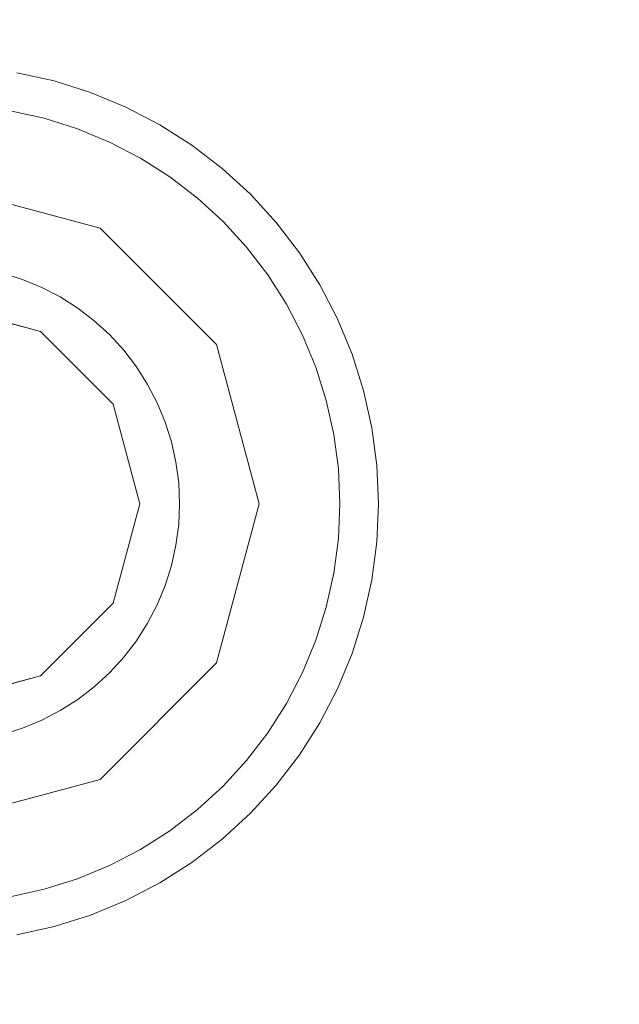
# Model space of a CAD drawing. Header units: inches. Extents: x -412 to -304, y -62 to 18.
# Tile 726 of 809: x -353.494 to -353.198, y -3.251 to -2.764. Entities that reach past the tile are written whole.
import ezdxf

# ---------------------------------------------------------------- set-up
doc = ezdxf.new("R2010")
doc.units = ezdxf.units.IN
doc.header["$LTSCALE"] = 32
doc.header["$MEASUREMENT"] = 0
for name, color, linetype, lineweight in [('Black', 7, 'Continuous', 18), ('DashLine', 7, 'Continuous', 13), ('Drawing', 7, 'Continuous', 18), ('Metal_HtAdjMech', 7, 'Continuous', 18), ('Metal_MP', 7, 'Continuous', 5), ('None', 7, 'Continuous', 18), ('SolidLine', 7, 'Continuous', 15), ('Wood_1-H', 7, 'Continuous', 13)]:
    doc.layers.add(name, color=color, linetype=linetype, lineweight=lineweight)

# ---------------------------------------------------------------- blocks, each defined once
blk = doc.blocks.new('Group-20')
at = {"layer": 'Black'}
for points in [[(-34.54794, 16.53613, 28.9791), (34.54794, 16.53613, 28.9791), (34.54794, -16.53613, 28.9791), (-34.54794, -16.53613, 28.9791)], [(-34.54794, 16.53613, 27.70079), (34.54794, 16.53613, 27.70079), (34.54794, -16.53613, 27.70079), (-34.54794, -16.53613, 27.70079)]]:
    blk.add_3dface(points, dxfattribs=at)
at = {"layer": 'Wood_1-H'}
for points in [[(-35.96494, 17.95313, 28.99879), (35.96494, 17.95313, 28.99879), (35.96494, -17.95313, 28.99879), (-35.96494, -17.95313, 28.99879)], [(-35.96494, 17.95313, 28.9791), (35.96494, 17.95313, 28.9791), (35.96494, -17.95313, 28.9791), (-35.96494, -17.95313, 28.9791)]]:
    blk.add_3dface(points, dxfattribs=at)
blk = doc.blocks.new('MP-Leg-502-89 (3D)')
at = {"layer": 'Metal_MP', "invisible_edges": 8}
for points in [[(-1.84436, 0.25, 5.29509), (-19.27102, 0.25, 1.8125), (-19.27102, -0.25, 1.8125), (-1.84436, -0.25, 5.29509)], [(-1.84436, -0.25, 2.30255), (-19.27102, -0.25, 0.3125), (-19.27102, 0.25, 0.3125), (-1.84436, 0.25, 2.30255)]]:
    blk.add_3dface(points, dxfattribs=at)
at = {"layer": 'Metal_MP'}
for points in [[(-1.84436, 0.25, 5.29509), (-1.84436, 0.25, 2.30255), (-19.27102, 0.25, 0.3125), (-19.27102, 0.25, 1.8125)], [(-1.84436, -0.25, 2.30255), (-1.84436, -0.25, 5.29509), (-19.27102, -0.25, 1.8125), (-19.27102, -0.25, 0.3125)]]:
    blk.add_3dface(points, dxfattribs=at)
blk = doc.blocks.new('MPHtAdjLeg-16-NoCable (3D)')
at = {"layer": 'DashLine', "color": 7, "xscale": -1, "rotation": 120}
blk.add_blockref('MP-Leg-502-89 (3D)', (0, 0), dxfattribs=at)
blk = doc.blocks.new('MpHtAdjBase-3 (3D)')
at = {"layer": 'Black', "color": 7}
blk.add_blockref('MPHtAdjLeg-16-NoCable (3D)', (-21.55512, 0), dxfattribs=at)
blk = doc.blocks.new('TIEndPipe-500 (3D)')
at = {"layer": 'Black'}
for points, invisible_edges in [([(-0.98248, 4.75259, -0.07874), (-0.96375, 4.75506, -0.07874), (-0.95518, 4.65701, -0.07874), (-0.96539, 4.65566, -0.07874)], 10), ([(-0.98248, 4.75259, -0.07874), (-0.98248, 4.75259, -0.01969), (-0.96375, 4.75506, -0.01969), (-0.96375, 4.75506, -0.07874)], 5), ([(-0.96375, 4.75506, -0.01969), (-0.98248, 4.75259, -0.01969), (-0.97916, 4.73378), (-0.96209, 4.73602)], 10), ([(-0.94488, 4.65746, -0.07874), (-0.95518, 4.65701, -0.07874), (-0.96375, 4.75506, -0.07874), (-0.94488, 4.75588, -0.07874)], 10), ([(-0.96375, 4.75506, -0.07874), (-0.96375, 4.75506, -0.01969), (-0.94488, 4.75588, -0.01969), (-0.94488, 4.75588, -0.07874)], 5), ([(-0.94488, 4.75588, -0.01969), (-0.96375, 4.75506, -0.01969), (-0.96209, 4.73602), (-0.94488, 4.73677)], 10), ([(-0.94488, 4.75588, -0.07874), (-0.92601, 4.75506, -0.07874), (-0.93459, 4.65701, -0.07874), (-0.94488, 4.65746, -0.07874)], 10), ([(-0.94488, 4.75588, -0.07874), (-0.94488, 4.75588, -0.01969), (-0.92601, 4.75506, -0.01969), (-0.92601, 4.75506, -0.07874)], 5), ([(-0.92601, 4.75506, -0.01969), (-0.94488, 4.75588, -0.01969), (-0.94488, 4.73677), (-0.92767, 4.73602)], 10), ([(-0.92437, 4.65566, -0.07874), (-0.93459, 4.65701, -0.07874), (-0.92601, 4.75506, -0.07874), (-0.90728, 4.75259, -0.07874)], 10), ([(-0.90728, 4.75259, -0.01969), (-0.92601, 4.75506, -0.01969), (-0.92767, 4.73602), (-0.9106, 4.73378)], 10), ([(-0.92601, 4.75506, -0.07874), (-0.92601, 4.75506, -0.01969), (-0.90728, 4.75259, -0.01969), (-0.90728, 4.75259, -0.07874)], 5), ([(-0.96539, 4.65566, -0.07874), (-0.97545, 4.65343, -0.07874), (-1.00093, 4.7485, -0.07874), (-0.98248, 4.75259, -0.07874)], 10), ([(-1.00093, 4.7485, -0.07874), (-1.00093, 4.7485, -0.01969), (-0.98248, 4.75259, -0.01969), (-0.98248, 4.75259, -0.07874)], 5), ([(-0.98248, 4.75259, -0.01969), (-1.00093, 4.7485, -0.01969), (-0.99598, 4.73005), (-0.97916, 4.73378)], 10), ([(-0.90728, 4.75259, -0.07874), (-0.88884, 4.7485, -0.07874), (-0.91431, 4.65343, -0.07874), (-0.92437, 4.65566, -0.07874)], 10), ([(-0.88884, 4.7485, -0.01969), (-0.90728, 4.75259, -0.01969), (-0.9106, 4.73378), (-0.89378, 4.73005)], 10), ([(-0.90728, 4.75259, -0.07874), (-0.90728, 4.75259, -0.01969), (-0.88884, 4.7485, -0.01969), (-0.88884, 4.7485, -0.07874)], 5), ([(-0.97545, 4.65343, -0.07874), (-0.98528, 4.65033, -0.07874), (-1.01894, 4.74282, -0.07874), (-1.00093, 4.7485, -0.07874)], 10), ([(-1.01894, 4.74282, -0.07874), (-1.01894, 4.74282, -0.01969), (-1.00093, 4.7485, -0.01969), (-1.00093, 4.7485, -0.07874)], 5), ([(-1.00093, 4.7485, -0.01969), (-1.01894, 4.74282, -0.01969), (-1.01241, 4.72487), (-0.99598, 4.73005)], 10), ([(-0.88884, 4.7485, -0.07874), (-0.87082, 4.74282, -0.07874), (-0.90449, 4.65033, -0.07874), (-0.91431, 4.65343, -0.07874)], 10), ([(-0.87082, 4.74282, -0.01969), (-0.88884, 4.7485, -0.01969), (-0.89378, 4.73005), (-0.87736, 4.72487)], 10), ([(-0.88884, 4.7485, -0.07874), (-0.88884, 4.7485, -0.01969), (-0.87082, 4.74282, -0.01969), (-0.87082, 4.74282, -0.07874)], 5), ([(-1.03639, 4.73559, -0.07874), (-1.01894, 4.74282, -0.07874), (-0.98528, 4.65033, -0.07874), (-0.9948, 4.64639, -0.07874)], 10), ([(-1.03639, 4.73559, -0.07874), (-1.03639, 4.73559, -0.01969), (-1.01894, 4.74282, -0.01969), (-1.01894, 4.74282, -0.07874)], 5), ([(-1.01894, 4.74282, -0.01969), (-1.03639, 4.73559, -0.01969), (-1.02832, 4.71828), (-1.01241, 4.72487)], 10), ([(-0.89497, 4.64639, -0.07874), (-0.90449, 4.65033, -0.07874), (-0.87082, 4.74282, -0.07874), (-0.85337, 4.73559, -0.07874)], 10), ([(-0.85337, 4.73559, -0.01969), (-0.87082, 4.74282, -0.01969), (-0.87736, 4.72487), (-0.86145, 4.71828)], 10), ([(-0.87082, 4.74282, -0.07874), (-0.87082, 4.74282, -0.01969), (-0.85337, 4.73559, -0.01969), (-0.85337, 4.73559, -0.07874)], 5), ([(-0.9948, 4.64639, -0.07874), (-1.00394, 4.64163, -0.07874), (-1.05315, 4.72687, -0.07874), (-1.03639, 4.73559, -0.07874)], 10), ([(-1.05315, 4.72687, -0.07874), (-1.05315, 4.72687, -0.01969), (-1.03639, 4.73559, -0.01969), (-1.03639, 4.73559, -0.07874)], 5), ([(-1.03639, 4.73559, -0.01969), (-1.05315, 4.72687, -0.01969), (-1.0436, 4.71032), (-1.02832, 4.71828)], 10), ([(-0.94494, 4.63777), (-0.94488, 4.73677), (-0.96209, 4.73602), (-0.97916, 4.73378)], 9), ([(-0.92767, 4.73602), (-0.94488, 4.73677), (-0.94494, 4.63777)], 10), ([(-0.9106, 4.73378), (-0.92767, 4.73602), (-0.94494, 4.63777)], 10), ([(-0.85337, 4.73559, -0.07874), (-0.83661, 4.72687, -0.07874), (-0.88583, 4.64163, -0.07874), (-0.89497, 4.64639, -0.07874)], 10), ([(-0.83661, 4.72687, -0.01969), (-0.85337, 4.73559, -0.01969), (-0.86145, 4.71828), (-0.84617, 4.71032)], 10), ([(-0.85337, 4.73559, -0.07874), (-0.85337, 4.73559, -0.01969), (-0.83661, 4.72687, -0.01969), (-0.83661, 4.72687, -0.07874)], 5), ([(-0.99415, 4.62459), (-0.94494, 4.63777), (-0.99598, 4.73005), (-1.01241, 4.72487)], 10), ([(-0.94494, 4.63777), (-0.97916, 4.73378), (-0.99598, 4.73005)], 9), ([(-0.94494, 4.63777), (-0.89573, 4.62459), (-0.89378, 4.73005), (-0.9106, 4.73378)], 10), ([(-0.89573, 4.62459), (-0.86145, 4.71828), (-0.87736, 4.72487), (-0.89378, 4.73005)], 9), ([(-1.06908, 4.71672, -0.07874), (-1.05315, 4.72687, -0.07874), (-1.00394, 4.64163, -0.07874), (-1.01263, 4.6361, -0.07874)], 10), ([(-1.06908, 4.71672, -0.07874), (-1.06908, 4.71672, -0.01969), (-1.05315, 4.72687, -0.01969), (-1.05315, 4.72687, -0.07874)], 5), ([(-1.05315, 4.72687, -0.01969), (-1.06908, 4.71672, -0.01969), (-1.05812, 4.70107), (-1.0436, 4.71032)], 10), ([(-1.01241, 4.72487), (-1.02832, 4.71828), (-0.99415, 4.62459)], 10), ([(-0.87714, 4.6361, -0.07874), (-0.88583, 4.64163, -0.07874), (-0.83661, 4.72687, -0.07874), (-0.82068, 4.71672, -0.07874)], 10), ([(-0.82068, 4.71672, -0.01969), (-0.83661, 4.72687, -0.01969), (-0.84617, 4.71032), (-0.83164, 4.70107)], 10), ([(-0.83661, 4.72687, -0.07874), (-0.83661, 4.72687, -0.01969), (-0.82068, 4.71672, -0.01969), (-0.82068, 4.71672, -0.07874)], 5), ([(-1.08407, 4.70522, -0.07874), (-1.06908, 4.71672, -0.07874), (-1.01263, 4.6361, -0.07874), (-1.0208, 4.62982, -0.07874)], 10), ([(-1.08407, 4.70522, -0.07874), (-1.08407, 4.70522, -0.01969), (-1.06908, 4.71672, -0.01969), (-1.06908, 4.71672, -0.07874)], 5), ([(-1.06908, 4.71672, -0.01969), (-1.08407, 4.70522, -0.01969), (-1.07179, 4.69059), (-1.05812, 4.70107)], 10), ([(-1.02832, 4.71828), (-1.0436, 4.71032), (-0.99415, 4.62459)], 10), ([(-0.89573, 4.62459), (-0.84617, 4.71032), (-0.86145, 4.71828)], 9), ([(-0.86896, 4.62982, -0.07874), (-0.87714, 4.6361, -0.07874), (-0.82068, 4.71672, -0.07874), (-0.8057, 4.70522, -0.07874)], 10), ([(-0.8057, 4.70522, -0.01969), (-0.82068, 4.71672, -0.01969), (-0.83164, 4.70107), (-0.81798, 4.69059)], 10), ([(-0.82068, 4.71672, -0.07874), (-0.82068, 4.71672, -0.01969), (-0.8057, 4.70522, -0.01969), (-0.8057, 4.70522, -0.07874)], 5), ([(-0.99415, 4.62459), (-1.0436, 4.71032), (-1.05812, 4.70107)], 9), ([(-0.81798, 4.69059), (-0.83164, 4.70107), (-0.84617, 4.71032), (-0.89573, 4.62459)], 12), ([(-1.0208, 4.62982, -0.07874), (-1.0284, 4.62286, -0.07874), (-1.098, 4.69246, -0.07874), (-1.08407, 4.70522, -0.07874)], 10), ([(-1.098, 4.69246, -0.07874), (-1.098, 4.69246, -0.01969), (-1.08407, 4.70522, -0.01969), (-1.08407, 4.70522, -0.07874)], 5), ([(-1.08407, 4.70522, -0.01969), (-1.098, 4.69246, -0.01969), (-1.08448, 4.67895), (-1.07179, 4.69059)], 10), ([(-0.8057, 4.70522, -0.07874), (-0.79177, 4.69246, -0.07874), (-0.86137, 4.62286, -0.07874), (-0.86896, 4.62982, -0.07874)], 10), ([(-0.79177, 4.69246, -0.01969), (-0.8057, 4.70522, -0.01969), (-0.81798, 4.69059), (-0.80528, 4.67895)], 10), ([(-0.8057, 4.70522, -0.07874), (-0.8057, 4.70522, -0.01969), (-0.79177, 4.69246, -0.01969), (-0.79177, 4.69246, -0.07874)], 5), ([(-0.99415, 4.62459), (-1.05812, 4.70107), (-1.07179, 4.69059), (-1.08448, 4.67895)], 9), ([(-1.11076, 4.67853, -0.07874), (-1.098, 4.69246, -0.07874), (-1.0284, 4.62286, -0.07874), (-1.03536, 4.61527, -0.07874)], 10), ([(-1.11076, 4.67853, -0.07874), (-1.11076, 4.67853, -0.01969), (-1.098, 4.69246, -0.01969), (-1.098, 4.69246, -0.07874)], 5), ([(-1.098, 4.69246, -0.01969), (-1.11076, 4.67853, -0.01969), (-1.09612, 4.66625), (-1.08448, 4.67895)], 10), ([(-0.80528, 4.67895), (-0.81798, 4.69059), (-0.89573, 4.62459), (-0.8597, 4.58856)], 10), ([(-0.8544, 4.61527, -0.07874), (-0.86137, 4.62286, -0.07874), (-0.79177, 4.69246, -0.07874), (-0.77901, 4.67853, -0.07874)], 10), ([(-0.77901, 4.67853, -0.01969), (-0.79177, 4.69246, -0.01969), (-0.80528, 4.67895), (-0.79364, 4.66625)], 10), ([(-0.79177, 4.69246, -0.07874), (-0.79177, 4.69246, -0.01969), (-0.77901, 4.67853, -0.01969), (-0.77901, 4.67853, -0.07874)], 5), ([(-1.03536, 4.61527, -0.07874), (-1.04163, 4.60709, -0.07874), (-1.12226, 4.66355, -0.07874), (-1.11076, 4.67853, -0.07874)], 10), ([(-1.12226, 4.66355, -0.07874), (-1.12226, 4.66355, -0.01969), (-1.11076, 4.67853, -0.01969), (-1.11076, 4.67853, -0.07874)], 5), ([(-1.11076, 4.67853, -0.01969), (-1.12226, 4.66355, -0.01969), (-1.1066, 4.65259), (-1.09612, 4.66625)], 10), ([(-1.08448, 4.67895), (-1.09612, 4.66625), (-1.03018, 4.58856), (-0.99415, 4.62459)], 10), ([(-0.8597, 4.58856), (-0.79364, 4.66625), (-0.80528, 4.67895)], 9), ([(-0.77901, 4.67853, -0.07874), (-0.76751, 4.66355, -0.07874), (-0.84813, 4.60709, -0.07874), (-0.8544, 4.61527, -0.07874)], 10), ([(-0.76751, 4.66355, -0.01969), (-0.77901, 4.67853, -0.01969), (-0.79364, 4.66625), (-0.78316, 4.65259)], 10), ([(-0.77901, 4.67853, -0.07874), (-0.77901, 4.67853, -0.01969), (-0.76751, 4.66355, -0.01969), (-0.76751, 4.66355, -0.07874)], 5), ([(-1.09612, 4.66625), (-1.1066, 4.65259), (-1.11586, 4.63806), (-1.03018, 4.58856)], 12), ([(-0.8597, 4.58856), (-0.7739, 4.63806), (-0.78316, 4.65259), (-0.79364, 4.66625)], 9), ([(-1.13241, 4.64761, -0.07874), (-1.12226, 4.66355, -0.07874), (-1.04163, 4.60709, -0.07874), (-1.04717, 4.5984, -0.07874)], 10), ([(-1.13241, 4.64761, -0.07874), (-1.13241, 4.64761, -0.01969), (-1.12226, 4.66355, -0.01969), (-1.12226, 4.66355, -0.07874)], 5), ([(-1.12226, 4.66355, -0.01969), (-1.13241, 4.64761, -0.01969), (-1.11586, 4.63806), (-1.1066, 4.65259)], 10), ([(-0.8426, 4.5984, -0.07874), (-0.84813, 4.60709, -0.07874), (-0.76751, 4.66355, -0.07874), (-0.75736, 4.64761, -0.07874)], 10), ([(-0.75736, 4.64761, -0.01969), (-0.76751, 4.66355, -0.01969), (-0.78316, 4.65259), (-0.7739, 4.63806)], 10), ([(-0.76751, 4.66355, -0.07874), (-0.76751, 4.66355, -0.01969), (-0.75736, 4.64761, -0.01969), (-0.75736, 4.64761, -0.07874)], 5), ([(-0.94494, 4.63777, -0.15748), (-0.94488, 4.65746, -0.15748), (-0.95518, 4.65701, -0.15748), (-0.96539, 4.65566, -0.15748)], 9), ([(-0.96539, 4.65566, -0.15748), (-0.96539, 4.65566, -0.07874), (-0.95518, 4.65701, -0.07874), (-0.95518, 4.65701, -0.15748)], 5), ([(-0.95518, 4.65701, -0.15748), (-0.95518, 4.65701, -0.07874), (-0.94488, 4.65746, -0.07874), (-0.94488, 4.65746, -0.15748)], 5), ([(-0.92437, 4.65566, -0.15748), (-0.93459, 4.65701, -0.15748), (-0.94488, 4.65746, -0.15748), (-0.94494, 4.63777, -0.15748)], 12), ([(-0.94488, 4.65746, -0.15748), (-0.94488, 4.65746, -0.07874), (-0.93459, 4.65701, -0.07874), (-0.93459, 4.65701, -0.15748)], 5), ([(-0.93459, 4.65701, -0.15748), (-0.93459, 4.65701, -0.07874), (-0.92437, 4.65566, -0.07874), (-0.92437, 4.65566, -0.15748)], 5), ([(-0.99415, 4.62459, -0.15748), (-0.94494, 4.63777, -0.15748), (-0.97545, 4.65343, -0.15748), (-0.98528, 4.65033, -0.15748)], 10), ([(-0.98528, 4.65033, -0.15748), (-0.98528, 4.65033, -0.07874), (-0.97545, 4.65343, -0.07874), (-0.97545, 4.65343, -0.15748)], 5), ([(-0.97545, 4.65343, -0.15748), (-0.97545, 4.65343, -0.07874), (-0.96539, 4.65566, -0.07874), (-0.96539, 4.65566, -0.15748)], 5), ([(-0.94494, 4.63777, -0.15748), (-0.96539, 4.65566, -0.15748), (-0.97545, 4.65343, -0.15748)], 9), ([(-0.91431, 4.65343, -0.15748), (-0.92437, 4.65566, -0.15748), (-0.94494, 4.63777, -0.15748), (-0.89573, 4.62459, -0.15748)], 10), ([(-0.92437, 4.65566, -0.15748), (-0.92437, 4.65566, -0.07874), (-0.91431, 4.65343, -0.07874), (-0.91431, 4.65343, -0.15748)], 5), ([(-0.91431, 4.65343, -0.15748), (-0.91431, 4.65343, -0.07874), (-0.90449, 4.65033, -0.07874), (-0.90449, 4.65033, -0.15748)], 5), ([(-0.89497, 4.64639, -0.15748), (-0.90449, 4.65033, -0.15748), (-0.91431, 4.65343, -0.15748), (-0.89573, 4.62459, -0.15748)], 12), ([(-1.04717, 4.5984, -0.07874), (-1.05193, 4.58926, -0.07874), (-1.14113, 4.63086, -0.07874), (-1.13241, 4.64761, -0.07874)], 10), ([(-1.14113, 4.63086, -0.07874), (-1.14113, 4.63086, -0.01969), (-1.13241, 4.64761, -0.01969), (-1.13241, 4.64761, -0.07874)], 5), ([(-1.13241, 4.64761, -0.01969), (-1.14113, 4.63086, -0.01969), (-1.12381, 4.62278), (-1.11586, 4.63806)], 10), ([(-1.00394, 4.64163, -0.15748), (-1.00394, 4.64163, -0.07874), (-0.9948, 4.64639, -0.07874), (-0.9948, 4.64639, -0.15748)], 5), ([(-0.9948, 4.64639, -0.15748), (-1.00394, 4.64163, -0.15748), (-0.99415, 4.62459, -0.15748)], 10), ([(-0.9948, 4.64639, -0.15748), (-0.9948, 4.64639, -0.07874), (-0.98528, 4.65033, -0.07874), (-0.98528, 4.65033, -0.15748)], 5), ([(-0.98528, 4.65033, -0.15748), (-0.9948, 4.64639, -0.15748), (-0.99415, 4.62459, -0.15748)], 10), ([(-0.90449, 4.65033, -0.15748), (-0.90449, 4.65033, -0.07874), (-0.89497, 4.64639, -0.07874), (-0.89497, 4.64639, -0.15748)], 5), ([(-0.89573, 4.62459, -0.15748), (-0.88583, 4.64163, -0.15748), (-0.89497, 4.64639, -0.15748)], 9), ([(-0.89497, 4.64639, -0.15748), (-0.89497, 4.64639, -0.07874), (-0.88583, 4.64163, -0.07874), (-0.88583, 4.64163, -0.15748)], 5), ([(-0.75736, 4.64761, -0.07874), (-0.74863, 4.63086, -0.07874), (-0.83784, 4.58926, -0.07874), (-0.8426, 4.5984, -0.07874)], 10), ([(-0.74863, 4.63086, -0.01969), (-0.75736, 4.64761, -0.01969), (-0.7739, 4.63806), (-0.76595, 4.62278)], 10), ([(-0.75736, 4.64761, -0.07874), (-0.75736, 4.64761, -0.01969), (-0.74863, 4.63086, -0.01969), (-0.74863, 4.63086, -0.07874)], 5), ([(-0.99415, 4.62459, -0.15748), (-1.00394, 4.64163, -0.15748), (-1.01263, 4.6361, -0.15748), (-1.0208, 4.62982, -0.15748)], 9), ([(-1.01263, 4.6361, -0.15748), (-1.01263, 4.6361, -0.07874), (-1.00394, 4.64163, -0.07874), (-1.00394, 4.64163, -0.15748)], 5), ([(-0.86896, 4.62982, -0.15748), (-0.87714, 4.6361, -0.15748), (-0.88583, 4.64163, -0.15748), (-0.89573, 4.62459, -0.15748)], 12), ([(-0.88583, 4.64163, -0.15748), (-0.88583, 4.64163, -0.07874), (-0.87714, 4.6361, -0.07874), (-0.87714, 4.6361, -0.15748)], 5), ([(-1.03018, 4.58856), (-1.11586, 4.63806), (-1.12381, 4.62278)], 9), ([(-0.76595, 4.62278), (-0.7739, 4.63806), (-0.8597, 4.58856)], 10), ([(-1.0208, 4.62982, -0.15748), (-1.0208, 4.62982, -0.07874), (-1.01263, 4.6361, -0.07874), (-1.01263, 4.6361, -0.15748)], 5), ([(-0.87714, 4.6361, -0.15748), (-0.87714, 4.6361, -0.07874), (-0.86896, 4.62982, -0.07874), (-0.86896, 4.62982, -0.15748)], 5), ([(-1.14836, 4.61341, -0.07874), (-1.14113, 4.63086, -0.07874), (-1.05193, 4.58926, -0.07874), (-1.05587, 4.57974, -0.07874)], 10), ([(-1.14836, 4.61341, -0.07874), (-1.14836, 4.61341, -0.01969), (-1.14113, 4.63086, -0.01969), (-1.14113, 4.63086, -0.07874)], 5), ([(-1.14113, 4.63086, -0.01969), (-1.14836, 4.61341, -0.01969), (-1.1304, 4.60687), (-1.12381, 4.62278)], 10), ([(-1.0284, 4.62286, -0.15748), (-1.0284, 4.62286, -0.07874), (-1.0208, 4.62982, -0.07874), (-1.0208, 4.62982, -0.15748)], 5), ([(-0.99415, 4.62459, -0.15748), (-1.0208, 4.62982, -0.15748), (-1.0284, 4.62286, -0.15748)], 9), ([(-0.86137, 4.62286, -0.15748), (-0.86896, 4.62982, -0.15748), (-0.89573, 4.62459, -0.15748), (-0.8597, 4.58856, -0.15748)], 10), ([(-0.86896, 4.62982, -0.15748), (-0.86896, 4.62982, -0.07874), (-0.86137, 4.62286, -0.07874), (-0.86137, 4.62286, -0.15748)], 5), ([(-0.83389, 4.57974, -0.07874), (-0.83784, 4.58926, -0.07874), (-0.74863, 4.63086, -0.07874), (-0.74141, 4.61341, -0.07874)], 10), ([(-0.74141, 4.61341, -0.01969), (-0.74863, 4.63086, -0.01969), (-0.76595, 4.62278), (-0.75936, 4.60687)], 10), ([(-0.74863, 4.63086, -0.07874), (-0.74863, 4.63086, -0.01969), (-0.74141, 4.61341, -0.01969), (-0.74141, 4.61341, -0.07874)], 5), ([(-1.03018, 4.58856), (-1.12381, 4.62278), (-1.1304, 4.60687), (-1.13558, 4.59045)], 9), ([(-1.0284, 4.62286, -0.15748), (-1.03536, 4.61527, -0.15748), (-1.03018, 4.58856, -0.15748), (-0.99415, 4.62459, -0.15748)], 10), ([(-1.03536, 4.61527, -0.15748), (-1.03536, 4.61527, -0.07874), (-1.0284, 4.62286, -0.07874), (-1.0284, 4.62286, -0.15748)], 5), ([(-0.86137, 4.62286, -0.15748), (-0.86137, 4.62286, -0.07874), (-0.8544, 4.61527, -0.07874), (-0.8544, 4.61527, -0.15748)], 5), ([(-0.8597, 4.58856, -0.15748), (-0.8544, 4.61527, -0.15748), (-0.86137, 4.62286, -0.15748)], 9), ([(-0.75936, 4.60687), (-0.76595, 4.62278), (-0.8597, 4.58856)], 10), ([(-1.05587, 4.57974, -0.07874), (-1.05897, 4.56992, -0.07874), (-1.15404, 4.59539, -0.07874), (-1.14836, 4.61341, -0.07874)], 10), ([(-1.15404, 4.59539, -0.07874), (-1.15404, 4.59539, -0.01969), (-1.14836, 4.61341, -0.01969), (-1.14836, 4.61341, -0.07874)], 5), ([(-1.14836, 4.61341, -0.01969), (-1.15404, 4.59539, -0.01969), (-1.13558, 4.59045), (-1.1304, 4.60687)], 10), ([(-1.03536, 4.61527, -0.15748), (-1.04163, 4.60709, -0.15748), (-1.04717, 4.5984, -0.15748), (-1.03018, 4.58856, -0.15748)], 12), ([(-1.04163, 4.60709, -0.15748), (-1.04163, 4.60709, -0.07874), (-1.03536, 4.61527, -0.07874), (-1.03536, 4.61527, -0.15748)], 5), ([(-0.8597, 4.58856, -0.15748), (-0.8426, 4.5984, -0.15748), (-0.84813, 4.60709, -0.15748), (-0.8544, 4.61527, -0.15748)], 9), ([(-0.8544, 4.61527, -0.15748), (-0.8544, 4.61527, -0.07874), (-0.84813, 4.60709, -0.07874), (-0.84813, 4.60709, -0.15748)], 5), ([(-0.74141, 4.61341, -0.07874), (-0.73572, 4.59539, -0.07874), (-0.8308, 4.56992, -0.07874), (-0.83389, 4.57974, -0.07874)], 10), ([(-0.73572, 4.59539, -0.01969), (-0.74141, 4.61341, -0.01969), (-0.75936, 4.60687), (-0.75418, 4.59045)], 10), ([(-0.74141, 4.61341, -0.07874), (-0.74141, 4.61341, -0.01969), (-0.73572, 4.59539, -0.01969), (-0.73572, 4.59539, -0.07874)], 5), ([(-1.04717, 4.5984, -0.15748), (-1.04717, 4.5984, -0.07874), (-1.04163, 4.60709, -0.07874), (-1.04163, 4.60709, -0.15748)], 5), ([(-0.8597, 4.58856), (-0.84652, 4.53935), (-0.75418, 4.59045), (-0.75936, 4.60687)], 10), ([(-0.84813, 4.60709, -0.15748), (-0.84813, 4.60709, -0.07874), (-0.8426, 4.5984, -0.07874), (-0.8426, 4.5984, -0.15748)], 5), ([(-1.03018, 4.58856, -0.15748), (-1.04717, 4.5984, -0.15748), (-1.05193, 4.58926, -0.15748), (-1.05587, 4.57974, -0.15748)], 9), ([(-1.05193, 4.58926, -0.15748), (-1.05193, 4.58926, -0.07874), (-1.04717, 4.5984, -0.07874), (-1.04717, 4.5984, -0.15748)], 5), ([(-0.83389, 4.57974, -0.15748), (-0.83784, 4.58926, -0.15748), (-0.8426, 4.5984, -0.15748), (-0.8597, 4.58856, -0.15748)], 12), ([(-0.8426, 4.5984, -0.15748), (-0.8426, 4.5984, -0.07874), (-0.83784, 4.58926, -0.07874), (-0.83784, 4.58926, -0.15748)], 5), ([(-1.05897, 4.56992, -0.07874), (-1.0612, 4.55986, -0.07874), (-1.15813, 4.57695, -0.07874), (-1.15404, 4.59539, -0.07874)], 10), ([(-1.15813, 4.57695, -0.07874), (-1.15813, 4.57695, -0.01969), (-1.15404, 4.59539, -0.01969), (-1.15404, 4.59539, -0.07874)], 5), ([(-1.15404, 4.59539, -0.01969), (-1.15813, 4.57695, -0.01969), (-1.13931, 4.57363), (-1.13558, 4.59045)], 10), ([(-0.82857, 4.55986, -0.07874), (-0.8308, 4.56992, -0.07874), (-0.73572, 4.59539, -0.07874), (-0.73164, 4.57695, -0.07874)], 10), ([(-0.73164, 4.57695, -0.01969), (-0.73572, 4.59539, -0.01969), (-0.75418, 4.59045), (-0.75045, 4.57363)], 10), ([(-0.73572, 4.59539, -0.07874), (-0.73572, 4.59539, -0.01969), (-0.73164, 4.57695, -0.01969), (-0.73164, 4.57695, -0.07874)], 5), ([(-1.04337, 4.53935), (-1.03018, 4.58856), (-1.13558, 4.59045), (-1.13931, 4.57363)], 10), ([(-1.04337, 4.53935, -0.15748), (-1.03018, 4.58856, -0.15748), (-1.05897, 4.56992, -0.15748), (-1.0612, 4.55986, -0.15748)], 10), ([(-1.03018, 4.58856, -0.15748), (-1.05587, 4.57974, -0.15748), (-1.05897, 4.56992, -0.15748)], 9), ([(-1.05587, 4.57974, -0.15748), (-1.05587, 4.57974, -0.07874), (-1.05193, 4.58926, -0.07874), (-1.05193, 4.58926, -0.15748)], 5), ([(-0.8308, 4.56992, -0.15748), (-0.83389, 4.57974, -0.15748), (-0.8597, 4.58856, -0.15748), (-0.84652, 4.53935, -0.15748)], 10), ([(-0.84652, 4.53935), (-0.75045, 4.57363), (-0.75418, 4.59045)], 9), ([(-0.83784, 4.58926, -0.15748), (-0.83784, 4.58926, -0.07874), (-0.83389, 4.57974, -0.07874), (-0.83389, 4.57974, -0.15748)], 5), ([(-1.05897, 4.56992, -0.15748), (-1.05897, 4.56992, -0.07874), (-1.05587, 4.57974, -0.07874), (-1.05587, 4.57974, -0.15748)], 5), ([(-0.83389, 4.57974, -0.15748), (-0.83389, 4.57974, -0.07874), (-0.8308, 4.56992, -0.07874), (-0.8308, 4.56992, -0.15748)], 5)]:
    blk.add_3dface(points, dxfattribs=dict(at, invisible_edges=invisible_edges))
for points in [[(-0.99415, 4.62459, -0.15748), (-0.99415, 4.62459), (-0.94494, 4.63777), (-0.94494, 4.63777, -0.15748)], [(-0.94494, 4.63777, -0.15748), (-0.94494, 4.63777), (-0.89573, 4.62459), (-0.89573, 4.62459, -0.15748)], [(-1.03018, 4.58856, -0.15748), (-1.03018, 4.58856), (-0.99415, 4.62459), (-0.99415, 4.62459, -0.15748)], [(-0.89573, 4.62459, -0.15748), (-0.89573, 4.62459), (-0.8597, 4.58856), (-0.8597, 4.58856, -0.15748)], [(-1.04337, 4.53935, -0.15748), (-1.04337, 4.53935), (-1.03018, 4.58856), (-1.03018, 4.58856, -0.15748)], [(-0.8597, 4.58856, -0.15748), (-0.8597, 4.58856), (-0.84652, 4.53935), (-0.84652, 4.53935, -0.15748)]]:
    blk.add_3dface(points, dxfattribs=at)
at = {"layer": 'Metal_HtAdjMech'}
for points, invisible_edges in [([(-1.10236, 7.4921, -0.07874), (-1.53543, 9.86172, -0.07874), (-1.45669, 2.88977, -0.07874)], 11), ([(-1.45669, 2.88977, -0.15748), (-1.45669, 9.86172, -0.15748), (-1.10236, 7.4921, -0.15748)], 10), ([(-0.7874, 7.4921, -0.15748), (-0.43307, 9.85828, -0.15748), (-1.08126, 4.61809, -0.15748)], 11), ([(-1.02362, 4.67573, -0.15748), (-1.08126, 4.61809, -0.15748), (-0.43307, 9.85828, -0.15748)], 10), ([(-0.94488, 4.69683, -0.15748), (-1.02362, 4.67573, -0.15748), (-0.43307, 9.85828, -0.15748)], 10), ([(-0.43307, 9.85828, -0.15748), (-0.35433, 9.77954, -0.15748), (-0.86614, 4.67573, -0.15748), (-0.94488, 4.69683, -0.15748)], 10), ([(-0.35433, 9.77954, -0.15748), (-0.8085, 4.61809, -0.15748), (-0.86614, 4.67573, -0.15748)], 9), ([(-0.7874, 4.53935, -0.15748), (-0.8085, 4.61809, -0.15748), (-0.35433, 9.77954, -0.15748), (-0.35433, 3.2441, -0.15748)], 10), ([(-0.8085, 4.61809, -0.07874), (-0.35433, 9.77954, -0.07874), (-0.7874, 7.4921, -0.07874)], 11), ([(-0.8085, 4.61809, -0.07874), (-0.7874, 4.53935, -0.07874), (-0.35433, 3.2441, -0.07874), (-0.35433, 9.77954, -0.07874)], 10), ([(-1.10236, 7.4921, -0.15748), (-1.08126, 7.41336, -0.15748), (-1.45669, 2.88977, -0.15748)], 10), ([(-1.45669, 2.88977, -0.07874), (-1.08126, 7.41336, -0.07874), (-1.10236, 7.4921, -0.07874)], 9), ([(-1.08126, 4.61809, -0.15748), (-0.8085, 7.41336, -0.15748), (-0.7874, 7.4921, -0.15748)], 9), ([(-0.7874, 7.4921, -0.07874), (-0.8085, 7.41336, -0.07874), (-0.8085, 4.61809, -0.07874)], 10), ([(-1.08126, 7.41336, -0.15748), (-1.02362, 7.35572, -0.15748), (-1.45669, 2.88977, -0.15748)], 10), ([(-1.45669, 2.88977, -0.07874), (-1.02362, 7.35572, -0.07874), (-1.08126, 7.41336, -0.07874)], 9), ([(-0.86614, 7.35572, -0.15748), (-0.8085, 7.41336, -0.15748), (-1.08126, 4.61809, -0.15748)], 10), ([(-0.8085, 4.61809, -0.07874), (-0.8085, 7.41336, -0.07874), (-0.86614, 7.35572, -0.07874)], 9), ([(-1.10236, 4.53935, -0.15748), (-1.45669, 2.88977, -0.15748), (-1.02362, 7.35572, -0.15748)], 11), ([(-1.02362, 7.35572, -0.07874), (-1.45669, 2.88977, -0.07874), (-1.10236, 4.53935, -0.07874)], 11), ([(-1.02362, 7.35572, -0.15748), (-0.94488, 7.33462, -0.15748), (-1.08126, 4.61809, -0.15748), (-1.10236, 4.53935, -0.15748)], 10), ([(-1.10236, 4.53935, -0.07874), (-1.08126, 4.61809, -0.07874), (-1.02362, 7.35572, -0.07874)], 10), ([(-0.94488, 7.33462, -0.15748), (-0.86614, 7.35572, -0.15748), (-1.08126, 4.61809, -0.15748)], 10), ([(-1.02362, 7.35572, -0.07874), (-1.08126, 4.61809, -0.07874), (-1.02362, 4.67573, -0.07874)], 9), ([(-0.94488, 7.33462, -0.07874), (-1.02362, 7.35572, -0.07874), (-1.02362, 4.67573, -0.07874), (-0.94488, 4.69683, -0.07874)], 10), ([(-0.86614, 7.35572, -0.07874), (-0.94488, 7.33462, -0.07874), (-0.94488, 4.69683, -0.07874), (-0.86614, 4.67573, -0.07874)], 10), ([(-0.86614, 4.67573, -0.07874), (-0.8085, 4.61809, -0.07874), (-0.86614, 7.35572, -0.07874)], 10)]:
    blk.add_3dface(points, dxfattribs=dict(at, invisible_edges=invisible_edges))
for points in [[(-1.02362, 4.67573, -0.07874), (-1.02362, 4.67573, -0.15748), (-0.94488, 4.69683, -0.15748), (-0.94488, 4.69683, -0.07874)], [(-0.94488, 4.69683, -0.07874), (-0.94488, 4.69683, -0.15748), (-0.86614, 4.67573, -0.15748), (-0.86614, 4.67573, -0.07874)], [(-1.08126, 4.61809, -0.07874), (-1.08126, 4.61809, -0.15748), (-1.02362, 4.67573, -0.15748), (-1.02362, 4.67573, -0.07874)], [(-0.86614, 4.67573, -0.07874), (-0.86614, 4.67573, -0.15748), (-0.8085, 4.61809, -0.15748), (-0.8085, 4.61809, -0.07874)], [(-1.10236, 4.53935, -0.07874), (-1.10236, 4.53935, -0.15748), (-1.08126, 4.61809, -0.15748), (-1.08126, 4.61809, -0.07874)], [(-0.8085, 4.61809, -0.07874), (-0.8085, 4.61809, -0.15748), (-0.7874, 4.53935, -0.15748), (-0.7874, 4.53935, -0.07874)]]:
    blk.add_3dface(points, dxfattribs=at)
blk = doc.blocks.new('Group-23')
at = {"layer": 'None'}
blk.add_blockref('Group-20', (0, 0), dxfattribs=at)
at = {"layer": 'SolidLine', "color": 7}
for name, p in [('MpHtAdjBase-3 (3D)', (0, 0)), ('TIEndPipe-500 (3D)', (-21.55512, 0, 27.70079))]:
    blk.add_blockref(name, p, dxfattribs=at)
blk = doc.blocks.new('MP Ht Adju Rect Table (3D)')
at = {"layer": 'None'}
blk.add_blockref('Group-23', (0, 0), dxfattribs=at)
at = {"layer": 'Drawing', "color": 0, "flags": 1}
for tag in ['Tag', 'Catalog', 'Option1', 'Option2', 'Option3', 'Option4', 'Option5', 'Option6', 'Option7', 'Option8', 'Option9', 'Option10', 'Option11', 'Option12', 'Custom', 'FinishGroup', 'Discount', 'Item2', 'Item3', 'Item6', 'Item9', 'Item10', 'Item12', 'Item13', 'Item16', 'Item19', 'Item20', 'Item21', 'Item22', 'Item23', 'Item24', 'Item25', 'Item8', 'Item18', 'Item1', 'Item4', 'Item5', 'Item7', 'Item11', 'Item14', 'Item15', 'Item17']:
    blk.add_attdef(tag, (-16.60664, -46.53056), '', height=0.00709, dxfattribs=at)

msp = doc.modelspace()

# ---------------------------------------------------------------- block references
at = {"layer": 'Drawing', "rotation": 270}
msp.add_blockref('MP Ht Adju Rect Table (3D)', (-358.07283, -25.50309), dxfattribs=at)

doc.saveas('drawing.dxf')
